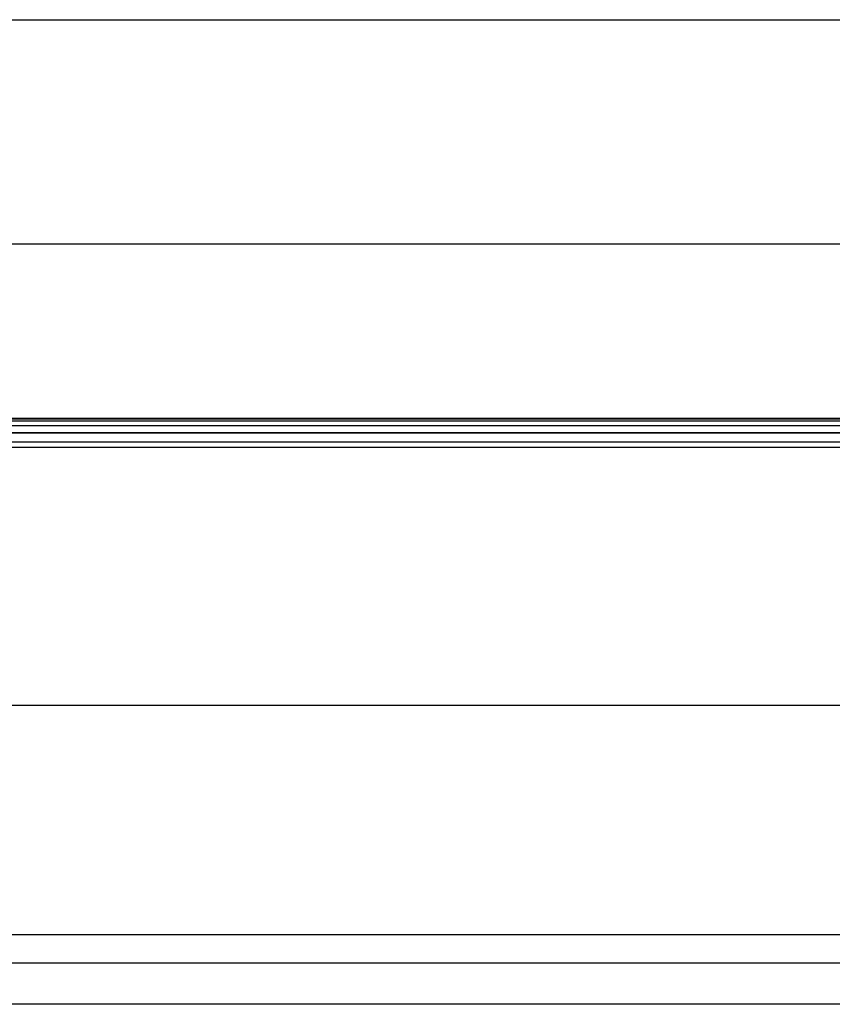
# Model space of a CAD drawing. Header units: millimetres. Extents: x -332 to 332, y -5 to 968.
# Tile 280 of 656: x -160 to -118, y 778 to 829. Entities that reach past the tile are written whole.
import ezdxf

# ---------------------------------------------------------------- set-up
doc = ezdxf.new("R2010")
doc.units = ezdxf.units.MM
doc.header["$MEASUREMENT"] = 0
doc.layers.add('IGES level 36', color=9, linetype='Continuous')
doc.layers.add('IGES level 37', color=9, linetype='Continuous')

msp = doc.modelspace()

# ---------------------------------------------------------------- linework, layer by layer
at = {"layer": 'IGES level 36'}
for points in [[(-193, 808.439, 1433.204), (0, 808.439, 1433.204), (193, 808.439, 1433.204)], [(-193, 808.439, 1433.204), (0, 808.439, 1433.204), (193, 808.439, 1433.204)], [(-193, 808.183, 1433.053), (0, 808.183, 1433.053), (193, 808.183, 1433.053)], [(193, 807.81, 1432.981), (0, 807.81, 1432.981), (-193, 807.81, 1432.981)], [(-193, 807.81, 1432.981), (0, 807.81, 1432.981), (193, 807.81, 1432.981)], [(-193, 807.33, 1433.103), (0, 807.33, 1433.103), (193, 807.33, 1433.103)], [(193, 807.033, 1433.351), (0, 807.033, 1433.351), (-193, 807.033, 1433.351)], [(193, 807.033, 1433.351), (0, 807.033, 1433.351), (-193, 807.033, 1433.351)], [(-193, 793.502, 1450.06), (0, 793.502, 1450.06), (193, 793.502, 1450.06)], [(193, 781.45, 1480.833), (0, 781.45, 1480.833), (-193, 781.45, 1480.833)], [(193, 781.45, 1480.833), (0, 781.45, 1480.833), (-193, 781.45, 1480.833)], [(-193, 779.972, 1466.769), (0, 779.972, 1466.769), (193, 779.972, 1466.769)], [(-193, 779.972, 1466.769), (0, 779.972, 1466.769), (193, 779.972, 1466.769)], [(193, 777.798, 1474.107), (0, 777.798, 1474.107), (-193, 777.798, 1474.107)]]:
    msp.add_open_spline(points, degree=2, dxfattribs=at)
at = {"layer": 'IGES level 37'}
for points, degree in [([(-183, 829.498, 1437.389), (-61, 829.498, 1437.389), (61, 829.498, 1437.389), (183, 829.498, 1437.389)], 3), ([(-183, 829.498, 1437.389), (0, 829.498, 1437.389), (183, 829.498, 1437.389)], 2), ([(192.14, 808.565, 1431.706), (0, 808.565, 1431.706), (-192.14, 808.565, 1431.706)], 2), ([(192.141, 808.564, 1431.707), (0.001, 808.564, 1431.706), (-192.14, 808.565, 1431.706)], 2), ([(-192.14, 808.536, 1433.282), (0.004, 808.536, 1433.282), (192.147, 808.536, 1433.282)], 2), ([(-192.14, 808.536, 1433.282), (0.004, 808.536, 1433.282), (192.147, 808.536, 1433.282)], 2), ([(192.143, 808.166, 1432.487), (0.002, 808.166, 1432.487), (-192.14, 808.166, 1432.487)], 2)]:
    msp.add_open_spline(points, degree=degree, dxfattribs=at)
msp.add_open_spline([(187.598, 817.706, 1431.024), (186.065, 817.706, 1431.024), (184.533, 817.706, 1431.024), (61, 817.706, 1431.024), (-61, 817.706, 1431.024), (-184.533, 817.706, 1431.024), (-186.065, 817.706, 1431.024), (-187.598, 817.706, 1431.024)], degree=3, knots=[0.2853354, 0.2853354, 0.2853354, 0.2853354, 0.2899333, 0.2899333, 0.6559333, 0.6559333, 0.6605312, 0.6605312, 0.6605312, 0.6605312], dxfattribs=at)

doc.saveas('drawing.dxf')
